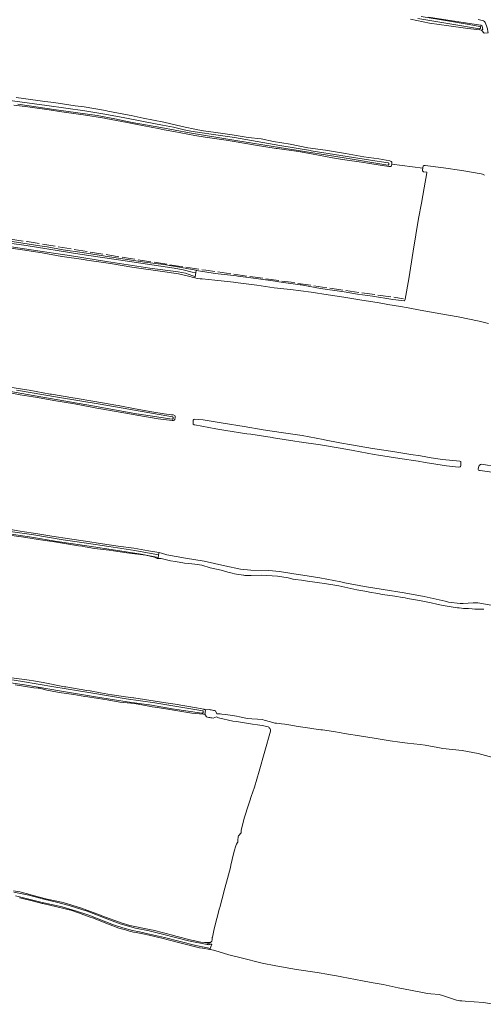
# Model space of a CAD drawing. Header units: metres. Extents: x 149984 to 156489, y 469398 to 478068.
# Tile 619 of 656: x 155573 to 155789, y 470189 to 470646. Entities that reach past the tile are written whole.
import ezdxf

# ---------------------------------------------------------------- set-up
doc = ezdxf.new("R2010")
doc.units = ezdxf.units.M
doc.header["$LTSCALE"] = 0.75
doc.linetypes.add('IE-TERREINAFSCHEIDING-SO', pattern=[10, 8, -2])
for name, color, linetype, lineweight in [('B-WE-GR-GRAS-GV', 252, 'Continuous', 13), ('B-WE-IE-TERREINAFSCHEIDING-G', 252, 'IE-TERREINAFSCHEIDING-SO', 18), ('B-WE-OG-TERREIN_OEVER-GV', 252, 'Continuous', 18), ('B-WE-OG-WATER-GV', 252, 'Continuous', 18), ('B-WE-VH-GESLOTENVERHARDING-GV', 252, 'Continuous', 18)]:
    doc.layers.add(name, color=color, linetype=linetype, lineweight=lineweight)

msp = doc.modelspace()

# ---------------------------------------------------------------- linework, layer by layer
at = {"layer": 'B-WE-GR-GRAS-GV', "flags": 128}
for points in [[(155763.114, 470647.104), (155771.188, 470645.854), (155779.262, 470644.605), (155787.336, 470643.355), (155787.966, 470642.854), (155788.214, 470642.106), (155788.221, 470642.044), (155788.287, 470641.48), (155788.126, 470641.37), (155787.749, 470641.111), (155788.892, 470639.694), (155790.837, 470639.802), (155790.705, 470640.253), (155790.596, 470640.904), (155790.537, 470641.255), (155790.458, 470641.622), (155790.358, 470642.09), (155790.012, 470643.107), (155789.375, 470644.569), (155789.028, 470645.127), (155788.66, 470645.36), (155786.172, 470645.942)], [(155788.892, 470639.694), (155787.749, 470641.111), (155786.861, 470641.176), (155781.425, 470641.86), (155772.487, 470643.09), (155763.548, 470644.32), (155754.763, 470646.117)], [(155565.917, 470543.608), (155574.854, 470542.175), (155584.743, 470540.686), (155586.089, 470540.483), (155593.622, 470539.15), (155602.364, 470537.877), (155612.246, 470536.345), (155613.011, 470536.226), (155622.351, 470534.762), (155631.365, 470533.318), (155640.292, 470532.221), (155650.159, 470530.597), (155650.732, 470530.503), (155655.229, 470529.597), (155655.391, 470529.564), (155664.089, 470528.108), (155674.026, 470526.986), (155674.682, 470526.912), (155683.195, 470525.845), (155693.083, 470524.351), (155693.7, 470524.257), (155703.601, 470522.854), (155703.988, 470522.799), (155712.936, 470521.224), (155722.834, 470519.794), (155723.975, 470519.629), (155730.14, 470518.555), (155737.179, 470517.558), (155746.487, 470516.055), (155750.65, 470515.519), (155751.86, 470515.438), (155752.008, 470515.465), (155752.155, 470515.666), (155752.326, 470516.233), (155753.919, 470525.583), (155756.007, 470538.548), (155757.245, 470546.076), (155758.483, 470553.605), (155759.802, 470560.742), (155761.12, 470567.879), (155762.361, 470574.893), (155762.299, 470575.041), (155762.28, 470575.198), (155760.835, 470575.346), (155760.634, 470575.389), (155760.362, 470575.753), (155760.325, 470576.136), (155760.349, 470576.27), (155760.484, 470577.031), (155746.016, 470578.874), (155745.971, 470578.527), (155745.939, 470578.285), (155745.754, 470577.892), (155745.557, 470577.804), (155744.658, 470577.727), (155734.784, 470579.31), (155733.053, 470579.587), (155723.167, 470581.091), (155718.598, 470581.787), (155708.76, 470583.58), (155702.837, 470584.66), (155692.935, 470586.056), (155692.427, 470586.128), (155682.838, 470587.605), (155672.987, 470589.325), (155669.279, 470589.973), (155659.387, 470591.443), (155654.719, 470592.137), (155644.886, 470593.958), (155640.452, 470594.78), (155637.651, 470595.391), (155627.837, 470597.31), (155623.211, 470598.215), (155613.386, 470600.081), (155612.812, 470600.19), (155602.926, 470601.692), (155601.728, 470601.874), (155591.834, 470603.325), (155587.137, 470604.014), (155577.233, 470605.396), (155570.657, 470606.313)], [(155571.705, 470609.745), (155575.205, 470609.264), (155585.123, 470607.99), (155589.265, 470607.458), (155599.159, 470606.003), (155603.315, 470605.392), (155613.17, 470603.697), (155614.312, 470603.501), (155624.13, 470601.605), (155625.088, 470601.42), (155630.676, 470600.271), (155640.354, 470598.36), (155648.843, 470596.386), (155656.058, 470594.838), (155658.695, 470594.367), (155664.406, 470593.504), (155671.981, 470592.404), (155679.393, 470591.195), (155685.41, 470590.541), (155691.153, 470589.417), (155698.869, 470588.079), (155707.076, 470586.429), (155715.272, 470585.323), (155724.537, 470583.832), (155733.027, 470582.261), (155740.095, 470581.307), (155745.141, 470580.472), (155745.779, 470580.12), (155746.04, 470579.861), (155746.07, 470579.295), (155746.016, 470578.874), (155760.484, 470577.031), (155760.663, 470578.035), (155760.906, 470578.193), (155761.506, 470578.249), (155770.035, 470577.095), (155778.564, 470575.941), (155787.566, 470574.293), (155788.22, 470574.175), (155789.119, 470573.692)], [(155790.936, 470504.884), (155786.605, 470506.017), (155776.861, 470508.064), (155768.885, 470509.44), (155759.249, 470511.138), (155753.63, 470512.225), (155750.182, 470512.74), (155744.278, 470513.805), (155740.165, 470514.558), (155731.249, 470515.909), (155723.872, 470517.123), (155716.487, 470518.249), (155708.66, 470519.407), (155699.069, 470520.62), (155691.448, 470521.432), (155683.512, 470522.687), (155673.589, 470523.925), (155672.636, 470524.044), (155663.894, 470525.012), (155658.124, 470525.65), (155657.557, 470525.658), (155657.1, 470525.655), (155655.794, 470525.843), (155654.721, 470526.111), (155651.091, 470527.02), (155647.129, 470527.908), (155637.43, 470529.413), (155627.526, 470530.799), (155625.378, 470531.099), (155615.507, 470532.699), (155614.459, 470532.869), (155604.571, 470534.361), (155603.04, 470534.592), (155593.141, 470536.012), (155592.872, 470536.051), (155583.836, 470537.744), (155574.616, 470539.155), (155566.059, 470540.352)], [(155566.876, 470475.685), (155576.744, 470474.064), (155577.713, 470473.904), (155587.561, 470472.165), (155588.176, 470472.056), (155598.037, 470470.396), (155599.137, 470470.211), (155608.194, 470468.723), (155618.043, 470466.995), (155619.143, 470466.802), (155626.933, 470465.383), (155634.78, 470463.951), (155640.41, 470463.058), (155643.914, 470462.571), (155644.651, 470462.468), (155645.458, 470462.161), (155645.555, 470461.912), (155645.554, 470461.511), (155645.527, 470461.316), (155645.401, 470460.416), (155645.293, 470460.167), (155645.044, 470459.981), (155644.697, 470459.925), (155644.156, 470459.966), (155637.588, 470460.687), (155627.738, 470462.415), (155626.216, 470462.682), (155617.257, 470464.257), (155607.409, 470465.998), (155606.859, 470466.095), (155598.765, 470467.653), (155589.222, 470469.214), (155581.637, 470470.515), (155573.532, 470471.845), (155565.288, 470473.446)], [(155796.93, 470435.304), (155787.02, 470436.642), (155786.738, 470436.68), (155786.282, 470436.821), (155786.097, 470437.114), (155786.13, 470437.484), (155786.234, 470437.905), (155786.273, 470438.061), (155786.394, 470438.595), (155786.601, 470438.987), (155787.2, 470439.445), (155787.788, 470439.587), (155794.89, 470438.434)], [(155567.448, 470409.65), (155574.512, 470408.452), (155580.89, 470407.435), (155588.28, 470406.217), (155596.433, 470404.99), (155603.965, 470403.924), (155611.845, 470402.718), (155619.127, 470401.607), (155626.333, 470400.659), (155633.113, 470399.372), (155637.935, 470398.675), (155638.068, 470398.643), (155639.241, 470398.365), (155641.624, 470397.615), (155650.331, 470396.022), (155658.93, 470394.558), (155668.649, 470392.404), (155675.886, 470390.859), (155680.687, 470390.422), (155688.961, 470390.303), (155693.957, 470389.846), (155700.557, 470388.796), (155702.817, 470388.437), (155712.656, 470386.913), (155722.468, 470384.981), (155724.269, 470384.626), (155733.48, 470382.857), (155742.102, 470381.414), (155751.739, 470379.961), (155761.125, 470378.257), (155770.866, 470375.996), (155772.31, 470375.661), (155777.789, 470374.968), (155779.241, 470375.002), (155783.863, 470375.234), (155784.755, 470375.279), (155785.967, 470375.258), (155792.155, 470374.184)], [(155788.811, 470372.296), (155787.823, 470372.333), (155787.086, 470372.36), (155784.674, 470372.423), (155783.445, 470372.494), (155781.73, 470372.592), (155779.991, 470372.692), (155779.394, 470372.724), (155778.397, 470372.778), (155777.391, 470372.889), (155776.738, 470372.962), (155776.509, 470373.005), (155775.417, 470373.145), (155774.566, 470373.254), (155771.779, 470373.76), (155769.185, 470374.231), (155767.003, 470374.688), (155764.307, 470375.252), (155758.862, 470376.359), (155753.283, 470377.364), (155752.237, 470377.553), (155751.089, 470377.744), (155747.479, 470378.345), (155741.782, 470379.201), (155739.604, 470379.589), (155735.746, 470380.275), (155734.421, 470380.51), (155729.853, 470381.317), (155724.331, 470382.49), (155721.485, 470383.143), (155714.871, 470384.277), (155712.516, 470384.596), (155710.353, 470384.889), (155706.992, 470385.397), (155704.127, 470385.83), (155701.275, 470386.163), (155700.258, 470386.281), (155700.192, 470386.297), (155699.712, 470386.41), (155697.945, 470386.825), (155693.006, 470387.727), (155688.055, 470387.969), (155685.472, 470388.123), (155680.812, 470387.943), (155678.402, 470387.942), (155678.259, 470387.964), (155677.796, 470388.037), (155677.475, 470388.066), (155677.213, 470388.089), (155676.218, 470388.259), (155674.857, 470388.46), (155673.067, 470388.81), (155671.982, 470389.023), (155669.974, 470389.557), (155666.924, 470390.369), (155661.802, 470391.595), (155657.89, 470392.696), (155654.713, 470393.193), (155653.304, 470393.351), (155649.946, 470393.728), (155645.698, 470394.406), (155643.44, 470394.852), (155639.711, 470395.748), (155639.106, 470395.833), (155638.522, 470395.863), (155638.371, 470395.865), (155637.809, 470395.871), (155637.568, 470395.894), (155637.471, 470395.903), (155637.15, 470395.934), (155636.512, 470396.137), (155635.896, 470396.46), (155631.92, 470397.365), (155623.165, 470398.546), (155618.951, 470399.154), (155614.885, 470399.74), (155608.054, 470400.484), (155603.81, 470401.311), (155602.434, 470401.579), (155600.662, 470401.745), (155596.944, 470402.414), (155589.497, 470403.524), (155581.975, 470404.601), (155580.094, 470404.918), (155575.306, 470405.724), (155568.54, 470406.728)], [(155569.812, 470340.407), (155577.735, 470339.342), (155579.72, 470339.032), (155584.317, 470338.316), (155594.127, 470336.375), (155594.746, 470336.253), (155604.613, 470334.629), (155606.073, 470334.389), (155610.951, 470333.527), (155615.92, 470332.649), (155616.34, 470332.574), (155622.435, 470331.7), (155626.239, 470331.154), (155626.348, 470331.138), (155631.342, 470330.485), (155641.221, 470328.933), (155645.554, 470328.252), (155655.406, 470326.535), (155658.816, 470325.94), (155659.048, 470325.843), (155659.302, 470325.736), (155659.393, 470325.638), (155659.442, 470325.585), (155661.302, 470325.795), (155661.8, 470325.686), (155662.298, 470325.578), (155662.796, 470325.469), (155663.294, 470325.36), (155663.792, 470325.251), (155664.29, 470325.142), (155664.941, 470323.754), (155665.443, 470323.788), (155666.478, 470323.737), (155667.135, 470323.651), (155669.06, 470323.397), (155673.931, 470322.661), (155675.453, 470322.333), (155679.106, 470321.546), (155681.089, 470321.498), (155683.711, 470321.296), (155685.993, 470321.121), (155686.901, 470320.867), (155687.453, 470320.712), (155690.874, 470319.788), (155691.865, 470319.486), (155692.243, 470319.45), (155692.498, 470319.425), (155692.519, 470319.423), (155694.136, 470319.247), (155694.938, 470319.159), (155696.363, 470318.931), (155698.272, 470318.625), (155702.685, 470317.91), (155708.071, 470317.116), (155708.754, 470317.015), (155713.123, 470316.387), (155713.935, 470316.274), (155719.094, 470315.557), (155722.505, 470314.917), (155723.997, 470314.637), (155727.087, 470314.174), (155729.06, 470313.878), (155737.815, 470312.426), (155745.364, 470311.3), (155749.773, 470310.688), (155753.392, 470310.185), (155759.196, 470309.544), (155761.517, 470309.288), (155767.379, 470308.121), (155769.794, 470307.64), (155778.724, 470306.819), (155786.218, 470305.301), (155793.017, 470303.544)], [(155570.477, 470241.581), (155573.516, 470241.168), (155576.443, 470240.463), (155582.002, 470238.919), (155586.078, 470237.786), (155586.15, 470237.766), (155593.54, 470236.146), (155600.03, 470234.274), (155601.593, 470233.823), (155610.953, 470230.303), (155611.506, 470230.095), (155620.896, 470226.627), (155624.563, 470225.512), (155634.377, 470223.592), (155635.327, 470223.406), (155644.994, 470220.847), (155645.873, 470220.615), (155653.131, 470218.785), (155653.926, 470218.584), (155657.496, 470217.785), (155659.129, 470217.628), (155661.154, 470217.691), (155661.551, 470217.681), (155661.905, 470217.672), (155662.286, 470217.934), (155662.526, 470218.271), (155662.567, 470218.403), (155662.657, 470218.695), (155662.768, 470219.575), (155662.786, 470219.904), (155662.801, 470220.183), (155663.601, 470223.964), (155666.146, 470233.635), (155666.217, 470233.907), (155667.162, 470237.511), (155668.571, 470242.883), (155669.772, 470247.346), (155671.17, 470252.539), (155671.449, 470253.576), (155672.065, 470256.165), (155672.993, 470260.063), (155673.718, 470262.577), (155673.945, 470263.367), (155674.393, 470264.02), (155674.61, 470264.151), (155674.569, 470265.689), (155674.707, 470266.17), (155674.845, 470266.651), (155674.983, 470267.133), (155676.208, 470268.506), (155676.143, 470268.918), (155676.165, 470269.277), (155676.221, 470269.842), (155677.733, 470275.769), (155679.547, 470281.614), (155680.12, 470283.46), (155680.787, 470285.382), (155682.287, 470289.704), (155684.575, 470297.165), (155687.127, 470306.421), (155689.832, 470315.677), (155689.844, 470315.938), (155689.812, 470316.427), (155689.475, 470317.089), (155689.368, 470317.195), (155689.235, 470317.327), (155688.943, 470317.526), (155688.648, 470317.716), (155688.103, 470317.889), (155685.858, 470318.415), (155683.742, 470318.721), (155681.446, 470319.054), (155673.947, 470320.182), (155672.304, 470320.429), (155665.625, 470321.93), (155664.677, 470322.452), (155663.11, 470321.773), (155662.612, 470321.866), (155662.114, 470321.96), (155661.616, 470322.053), (155661.118, 470322.146), (155660.62, 470322.24), (155660.122, 470322.333), (155659.288, 470323.679), (155658.985, 470323.663), (155658.629, 470323.645), (155653.3, 470324.037), (155644.016, 470325.616), (155637.364, 470326.694), (155634.861, 470327.099), (155632.543, 470327.505), (155626.691, 470328.531), (155619.924, 470329.124), (155614.023, 470330.25), (155605.882, 470331.506), (155605.042, 470331.635), (155603.657, 470331.87), (155598.535, 470332.738), (155591.672, 470333.72), (155590.973, 470333.851), (155586.02, 470334.782), (155582.583, 470335.614), (155581.929, 470335.667), (155579.892, 470335.832), (155571.278, 470337.197)], [(155793.578, 470188.976), (155788.504, 470189.759), (155780.073, 470190.451), (155778.537, 470190.577), (155777.648, 470190.65), (155777.128, 470190.761), (155776.163, 470190.967), (155769.548, 470193.065), (155768.085, 470193.513), (155764.142, 470193.836), (155762.581, 470193.964), (155761.902, 470194.098), (155754.697, 470195.518), (155749.053, 470196.697), (155744.908, 470197.562), (155742.02, 470198.165), (155736.506, 470199.138), (155732.531, 470199.84), (155722.721, 470201.779), (155722.18, 470201.886), (155715.988, 470202.916), (155712.316, 470203.526), (155711.458, 470203.669), (155701.912, 470205.107), (155692.323, 470206.773), (155685.88, 470208.05), (155676.176, 470210.503), (155670.448, 470211.951), (155664.017, 470213.89), (155661.895, 470214.424), (155661.676, 470214.458), (155658.445, 470214.967), (155658.194, 470215.006), (155656.855, 470215.24), (155649.019, 470217.228), (155642.236, 470218.951), (155639.932, 470219.536), (155633.457, 470221.073), (155630.605, 470221.713), (155627.39, 470222.223), (155626.197, 470222.412), (155625.514, 470222.616), (155624.793, 470222.83), (155622.494, 470223.491), (155619.428, 470224.372), (155614.652, 470226.133), (155607.209, 470229.034), (155606.019, 470229.478), (155600.67, 470231.472), (155596.645, 470232.754), (155596.36, 470232.844), (155593.901, 470233.497), (155584.155, 470235.738), (155583.878, 470235.802), (155582.095, 470236.271), (155579.122, 470237.053), (155574.769, 470238.07), (155573.277, 470238.419)]]:
    msp.add_lwpolyline(points, dxfattribs=at)
msp.add_lwpolyline([(155653.927, 470460.041), (155654.243, 470460.39), (155654.494, 470460.511), (155658.548, 470460.162), (155667.778, 470458.664), (155677.617, 470457.169), (155686.389, 470455.636), (155695.836, 470454.15), (155704.455, 470452.878), (155714.288, 470451.055), (155714.85, 470450.951), (155721.932, 470449.584), (155727.304, 470448.643), (155737.089, 470446.866), (155746.581, 470445.491), (155754.932, 470444.103), (155759.363, 470443.524), (155764.337, 470442.641), (155769.626, 470441.878), (155777.718, 470440.99), (155778.152, 470440.861), (155778.163, 470440.719), (155778.15, 470439.839), (155778.14, 470439.148), (155778.138, 470439.012), (155778.007, 470438.577), (155777.887, 470438.435), (155777.67, 470438.359), (155776.963, 470438.216), (155771.392, 470438.891), (155761.515, 470440.459), (155758.316, 470440.967), (155749.78, 470442.322), (155739.902, 470443.881), (155737.931, 470444.193), (155728.102, 470446.032), (155725.617, 470446.498), (155715.756, 470448.159), (155712.918, 470448.637), (155703.01, 470449.991), (155701.095, 470450.253), (155691.233, 470451.91), (155690.536, 470452.027), (155680.645, 470453.498), (155678.866, 470453.762), (155668.988, 470455.324), (155664.461, 470456.039), (155654.629, 470457.865), (155654.371, 470457.913), (155653.892, 470458.193), (155653.859, 470458.432), (155653.873, 470458.982), (155653.92, 470459.897)], close=True, dxfattribs=at)
at = {"layer": 'B-WE-IE-TERREINAFSCHEIDING-G', "flags": 128}
msp.add_lwpolyline([(155523.95, 470682.54), (155519.892, 470663.023), (155515.321, 470648.126), (155508.125, 470629.473), (155506.415, 470619.732), (155503.659, 470612.235), (155495.788, 470578.251), (155490.8, 470556.327), (155529.124, 470550.061), (155576.819, 470542.904), (155624.732, 470535.019), (155659.706, 470529.617), (155699.365, 470524.028), (155720.397, 470520.829), (155751.473, 470516.439)], dxfattribs=at)
at = {"layer": 'B-WE-OG-TERREIN_OEVER-GV', "flags": 128}
for points in [[(155754.763, 470646.117), (155763.548, 470644.32), (155772.487, 470643.09), (155781.425, 470641.86), (155786.861, 470641.176), (155787.749, 470641.111), (155788.126, 470641.37), (155788.287, 470641.48), (155788.221, 470642.044), (155788.214, 470642.106), (155787.966, 470642.854), (155787.336, 470643.355), (155779.262, 470644.605), (155771.188, 470645.854), (155763.114, 470647.104)], [(155759.624, 470647.388), (155771.901, 470645.346), (155781.919, 470643.637), (155786.992, 470642.784), (155787.055, 470642.74), (155787.112, 470642.689), (155787.162, 470642.631), (155787.204, 470642.567), (155787.237, 470642.498), (155787.262, 470642.426), (155787.277, 470642.351), (155787.282, 470642.275), (155787.278, 470642.198), (155787.264, 470642.123), (155787.24, 470642.05), (155787.208, 470641.981), (155787.167, 470641.917), (155787.118, 470641.858), (155787.062, 470641.806), (155787, 470641.761), (155786.932, 470641.725), (155786.861, 470641.698), (155786.786, 470641.68), (155773.957, 470643.793), (155758.097, 470646.411)], [(155561.916, 470609.362), (155585.935, 470606.063), (155603.573, 470603.661), (155612.848, 470602.078), (155622.107, 470600.406), (155630.908, 470598.73), (155639.694, 470596.972), (155644.74, 470596.004), (155649.74, 470594.816), (155652.767, 470594.156), (155655.835, 470593.729), (155664.446, 470592.496), (155673.042, 470591.157), (155694.178, 470587.496), (155708.33, 470585.138), (155708.636, 470585.101), (155736.262, 470580.703), (155744.421, 470579.495), (155744.516, 470579.444), (155744.599, 470579.375), (155744.668, 470579.292), (155744.72, 470579.198), (155744.754, 470579.095), (155744.768, 470578.988), (155744.761, 470578.88), (155744.734, 470578.776), (155744.688, 470578.678), (155744.624, 470578.591), (155744.545, 470578.518), (155744.454, 470578.46), (155744.353, 470578.421), (155744.247, 470578.401), (155724, 470581.719), (155698.797, 470585.748), (155673.654, 470589.881), (155652.149, 470593.332), (155638.963, 470595.907), (155625.595, 470598.234), (155617.486, 470599.925), (155609.33, 470601.373), (155590.266, 470604.109), (155572.524, 470606.633)], [(155570.657, 470606.313), (155577.233, 470605.396), (155587.137, 470604.014), (155591.834, 470603.325), (155601.728, 470601.874), (155602.926, 470601.692), (155612.812, 470600.19), (155613.386, 470600.081), (155623.211, 470598.215), (155627.837, 470597.31), (155637.651, 470595.391), (155640.452, 470594.78), (155644.886, 470593.958), (155654.719, 470592.137), (155659.387, 470591.443), (155669.279, 470589.973), (155672.987, 470589.325), (155682.838, 470587.605), (155692.427, 470586.128), (155692.935, 470586.056), (155702.837, 470584.66), (155708.76, 470583.58), (155718.598, 470581.787), (155723.167, 470581.091), (155733.053, 470579.587), (155734.784, 470579.31), (155744.658, 470577.727), (155745.557, 470577.804), (155745.754, 470577.892), (155745.939, 470578.285), (155745.971, 470578.527), (155746.016, 470578.874), (155746.07, 470579.295), (155746.04, 470579.861), (155745.779, 470580.12), (155745.141, 470580.472), (155740.095, 470581.307), (155733.027, 470582.261), (155724.537, 470583.832), (155715.272, 470585.323), (155707.076, 470586.429), (155698.869, 470588.079), (155691.153, 470589.417), (155685.41, 470590.541), (155679.393, 470591.195), (155671.981, 470592.404), (155664.406, 470593.504), (155658.695, 470594.367), (155656.058, 470594.838), (155648.843, 470596.386), (155640.354, 470598.36), (155630.676, 470600.271), (155625.088, 470601.42), (155624.13, 470601.605), (155614.312, 470603.501), (155613.17, 470603.697), (155603.315, 470605.392), (155599.159, 470606.003), (155589.265, 470607.458), (155585.123, 470607.99), (155575.205, 470609.264), (155571.705, 470609.745)], [(155552.973, 470544.359), (155576.366, 470541.048), (155601.287, 470537.119), (155623.344, 470533.771), (155645, 470530.593), (155649.233, 470529.773), (155653.43, 470528.786), (155655.065, 470528.471), (155655.229, 470529.597), (155650.732, 470530.503), (155650.159, 470530.597), (155640.292, 470532.221), (155631.365, 470533.318), (155622.351, 470534.762), (155613.011, 470536.226), (155612.246, 470536.345), (155602.364, 470537.877), (155593.622, 470539.15), (155586.089, 470540.483), (155584.743, 470540.686), (155574.854, 470542.175), (155565.917, 470543.608)], [(155566.059, 470540.352), (155574.616, 470539.155), (155583.836, 470537.744), (155592.872, 470536.051), (155593.141, 470536.012), (155603.04, 470534.592), (155604.571, 470534.361), (155614.459, 470532.869), (155615.507, 470532.699), (155625.378, 470531.099), (155627.526, 470530.799), (155637.43, 470529.413), (155647.129, 470527.908), (155651.091, 470527.02), (155654.721, 470526.111), (155654.808, 470526.71), (155654.65, 470526.748), (155653.75, 470527.092), (155650.376, 470528.206), (155646.883, 470528.858), (155633.8, 470530.603), (155613.696, 470533.659), (155597.389, 470536.316), (155578.662, 470539.142), (155561.18, 470541.776)], [(155571.947, 470474.029), (155590.961, 470470.799), (155610.715, 470467.459), (155624.005, 470465.098), (155644.267, 470461.602), (155644.334, 470461.57), (155644.397, 470461.53), (155644.455, 470461.482), (155644.505, 470461.428), (155644.549, 470461.367), (155644.584, 470461.301), (155644.61, 470461.231), (155644.628, 470461.159), (155644.636, 470461.085), (155644.635, 470461.01), (155644.624, 470460.936), (155644.603, 470460.864), (155644.574, 470460.796), (155644.536, 470460.731), (155644.491, 470460.672), (155644.438, 470460.62), (155644.379, 470460.574), (155644.314, 470460.536), (155644.246, 470460.507), (155644.174, 470460.487), (155628.789, 470462.842), (155628.538, 470462.917), (155607.116, 470466.766), (155593.826, 470468.997), (155576.956, 470471.91), (155560.288, 470474.897)], [(155565.288, 470473.446), (155573.532, 470471.845), (155581.637, 470470.515), (155589.222, 470469.214), (155598.765, 470467.653), (155606.859, 470466.095), (155607.409, 470465.998), (155617.257, 470464.257), (155626.216, 470462.682), (155627.738, 470462.415), (155637.588, 470460.687), (155644.156, 470459.966), (155644.697, 470459.925), (155645.044, 470459.981), (155645.293, 470460.167), (155645.401, 470460.416), (155645.527, 470461.316), (155645.554, 470461.511), (155645.555, 470461.912), (155645.458, 470462.161), (155644.651, 470462.468), (155643.914, 470462.571), (155640.41, 470463.058), (155634.78, 470463.951), (155626.933, 470465.383), (155619.143, 470466.802), (155618.043, 470466.995), (155608.194, 470468.723), (155599.137, 470470.211), (155598.037, 470470.396), (155588.176, 470472.056), (155587.561, 470472.165), (155577.713, 470473.904), (155576.744, 470474.064), (155566.876, 470475.685)], [(155569.029, 470408.331), (155579.926, 470406.791), (155593.633, 470404.534), (155604.378, 470402.975), (155614.83, 470401.379), (155626.886, 470399.501), (155637.828, 470397.541), (155638.068, 470398.643), (155637.935, 470398.675), (155633.113, 470399.372), (155626.333, 470400.659), (155619.127, 470401.607), (155611.845, 470402.718), (155603.965, 470403.924), (155596.433, 470404.99), (155588.28, 470406.217), (155580.89, 470407.435), (155574.512, 470408.452), (155567.448, 470409.65)], [(155568.54, 470406.728), (155575.306, 470405.724), (155580.094, 470404.918), (155581.975, 470404.601), (155589.497, 470403.524), (155596.944, 470402.414), (155600.662, 470401.745), (155602.434, 470401.579), (155603.81, 470401.311), (155608.054, 470400.484), (155614.885, 470399.74), (155618.951, 470399.154), (155623.165, 470398.546), (155631.92, 470397.365), (155635.896, 470396.46), (155636.512, 470396.137), (155637.15, 470395.934), (155637.471, 470395.903), (155637.575, 470396.38), (155629.832, 470397.947), (155617.927, 470399.746), (155605.594, 470401.622), (155590.845, 470403.818), (155577.986, 470405.859), (155564.004, 470407.883)], [(155557.845, 470341.352), (155574.695, 470338.84), (155589.243, 470336.331), (155606.431, 470333.503), (155622.829, 470330.737), (155636.131, 470328.825), (155658.317, 470325.24), (155658.383, 470325.188), (155658.443, 470325.127), (155658.494, 470325.06), (155658.536, 470324.987), (155658.569, 470324.909), (155658.591, 470324.827), (155658.602, 470324.743), (155658.602, 470324.658), (155658.592, 470324.574), (155658.57, 470324.493), (155658.539, 470324.414), (155658.497, 470324.34), (155658.446, 470324.273), (155658.387, 470324.212), (155658.321, 470324.16), (155658.248, 470324.116), (155658.171, 470324.082), (155658.089, 470324.059), (155658.006, 470324.046), (155657.921, 470324.044), (155644.13, 470326.168), (155633.669, 470327.948), (155633.276, 470327.996), (155623.304, 470329.41), (155608.59, 470331.649), (155592.744, 470334.319), (155575.605, 470337.298), (155557.343, 470339.935)], [(155571.278, 470337.197), (155579.892, 470335.832), (155581.929, 470335.667), (155582.583, 470335.614), (155586.02, 470334.782), (155590.973, 470333.851), (155591.672, 470333.72), (155598.535, 470332.738), (155603.657, 470331.87), (155605.042, 470331.635), (155605.882, 470331.506), (155614.023, 470330.25), (155619.924, 470329.124), (155626.691, 470328.531), (155632.543, 470327.505), (155634.861, 470327.099), (155637.364, 470326.694), (155644.016, 470325.616), (155653.3, 470324.037), (155658.629, 470323.645), (155658.985, 470323.663), (155659.288, 470323.679), (155659.451, 470323.907), (155659.484, 470324.081), (155659.538, 470324.362), (155659.538, 470324.598), (155659.538, 470324.749), (155659.539, 470325.239), (155659.442, 470325.585), (155659.393, 470325.638), (155659.302, 470325.736), (155659.048, 470325.843), (155658.816, 470325.94), (155655.406, 470326.535), (155645.554, 470328.252), (155641.221, 470328.933), (155631.342, 470330.485), (155626.348, 470331.138), (155626.239, 470331.154), (155622.435, 470331.7), (155616.34, 470332.574), (155615.92, 470332.649), (155610.951, 470333.527), (155606.073, 470334.389), (155604.613, 470334.629), (155594.746, 470336.253), (155594.127, 470336.375), (155584.317, 470338.316), (155579.72, 470339.032), (155577.735, 470339.342), (155569.812, 470340.407)], [(155570.694, 470240.991), (155577.68, 470239.645), (155584.544, 470237.776), (155590.42, 470236.327), (155596.3, 470234.894), (155604.763, 470232.216), (155612.996, 470228.896), (155619.96, 470226.351), (155627.083, 470224.294), (155633.4, 470223.059), (155639.667, 470221.592), (155651.781, 470218.509), (155660.368, 470216.797), (155660.625, 470216.71), (155660.892, 470216.657), (155661.163, 470216.642), (155661.433, 470216.663), (155661.699, 470216.72), (155661.954, 470216.812), (155662.171, 470216.926), (155659.129, 470217.628), (155657.496, 470217.785), (155653.926, 470218.584), (155653.131, 470218.785), (155645.873, 470220.615), (155644.994, 470220.847), (155635.327, 470223.406), (155634.377, 470223.592), (155624.563, 470225.512), (155620.896, 470226.627), (155611.506, 470230.095), (155610.953, 470230.303), (155601.593, 470233.823), (155600.03, 470234.274), (155593.54, 470236.146), (155586.15, 470237.766), (155586.078, 470237.786), (155582.002, 470238.919), (155576.443, 470240.463), (155573.516, 470241.168), (155570.477, 470241.581)], [(155573.277, 470238.419), (155574.769, 470238.07), (155579.122, 470237.053), (155582.095, 470236.271), (155583.878, 470235.802), (155584.155, 470235.738), (155593.901, 470233.497), (155596.36, 470232.844), (155596.645, 470232.754), (155600.67, 470231.472), (155606.019, 470229.478), (155607.209, 470229.034), (155614.652, 470226.133), (155619.428, 470224.372), (155622.494, 470223.491), (155624.793, 470222.83), (155625.514, 470222.616), (155626.197, 470222.412), (155627.39, 470222.223), (155630.605, 470221.713), (155633.457, 470221.073), (155639.932, 470219.536), (155642.236, 470218.951), (155649.019, 470217.228), (155656.855, 470215.24), (155658.194, 470215.006), (155658.445, 470214.967), (155661.676, 470214.458), (155661.801, 470214.823), (155660.577, 470215.136), (155655.165, 470216.279), (155640.565, 470219.929), (155632.223, 470221.876), (155629.022, 470222.561), (155625.808, 470223.188), (155621.307, 470224.429), (155616.862, 470225.861), (155605.442, 470230.271), (155599.307, 470232.36), (155593.08, 470234.159), (155588.12, 470235.305), (155583.16, 470236.451), (155571.465, 470239.267)]]:
    msp.add_lwpolyline(points, dxfattribs=at)
at = {"layer": 'B-WE-OG-WATER-GV', "flags": 128}
for points in [[(155758.097, 470646.411), (155773.957, 470643.793), (155786.786, 470641.68), (155786.861, 470641.698), (155786.932, 470641.725), (155787, 470641.761), (155787.062, 470641.806), (155787.118, 470641.858), (155787.167, 470641.917), (155787.208, 470641.981), (155787.24, 470642.05), (155787.264, 470642.123), (155787.278, 470642.198), (155787.282, 470642.275), (155787.277, 470642.351), (155787.262, 470642.426), (155787.237, 470642.498), (155787.204, 470642.567), (155787.162, 470642.631), (155787.112, 470642.689), (155787.055, 470642.74), (155786.992, 470642.784), (155781.919, 470643.637), (155771.901, 470645.346), (155759.624, 470647.388)], [(155572.524, 470606.633), (155590.266, 470604.109), (155609.33, 470601.373), (155617.486, 470599.925), (155625.595, 470598.234), (155638.963, 470595.907), (155652.149, 470593.332), (155673.654, 470589.881), (155698.797, 470585.748), (155724, 470581.719), (155744.247, 470578.401), (155744.353, 470578.421), (155744.454, 470578.46), (155744.545, 470578.518), (155744.624, 470578.591), (155744.688, 470578.678), (155744.734, 470578.776), (155744.761, 470578.88), (155744.768, 470578.988), (155744.754, 470579.095), (155744.72, 470579.198), (155744.668, 470579.292), (155744.599, 470579.375), (155744.516, 470579.444), (155744.421, 470579.495), (155736.262, 470580.703), (155708.636, 470585.101), (155708.33, 470585.138), (155694.178, 470587.496), (155673.042, 470591.157), (155664.446, 470592.496), (155655.835, 470593.729), (155652.767, 470594.156), (155649.74, 470594.816), (155644.74, 470596.004), (155639.694, 470596.972), (155630.908, 470598.73), (155622.107, 470600.406), (155612.848, 470602.078), (155603.573, 470603.661), (155585.935, 470606.063), (155561.916, 470609.362)], [(155561.18, 470541.776), (155578.662, 470539.142), (155597.389, 470536.316), (155613.696, 470533.659), (155633.8, 470530.603), (155646.883, 470528.858), (155650.376, 470528.206), (155653.75, 470527.092), (155654.65, 470526.748), (155654.808, 470526.71), (155655.065, 470528.471), (155653.43, 470528.786), (155649.233, 470529.773), (155645, 470530.593), (155623.344, 470533.771), (155601.287, 470537.119), (155576.366, 470541.048), (155552.973, 470544.359)], [(155560.288, 470474.897), (155576.956, 470471.91), (155593.826, 470468.997), (155607.116, 470466.766), (155628.538, 470462.917), (155628.789, 470462.842), (155644.174, 470460.487), (155644.246, 470460.507), (155644.314, 470460.536), (155644.379, 470460.574), (155644.438, 470460.62), (155644.491, 470460.672), (155644.536, 470460.731), (155644.574, 470460.796), (155644.603, 470460.864), (155644.624, 470460.936), (155644.635, 470461.01), (155644.636, 470461.085), (155644.628, 470461.159), (155644.61, 470461.231), (155644.584, 470461.301), (155644.549, 470461.367), (155644.505, 470461.428), (155644.455, 470461.482), (155644.397, 470461.53), (155644.334, 470461.57), (155644.267, 470461.602), (155624.005, 470465.098), (155610.715, 470467.459), (155590.961, 470470.799), (155571.947, 470474.029)], [(155564.004, 470407.883), (155577.986, 470405.859), (155590.845, 470403.818), (155605.594, 470401.622), (155617.927, 470399.746), (155629.832, 470397.947), (155637.575, 470396.38), (155637.777, 470397.306), (155637.828, 470397.541), (155626.886, 470399.501), (155614.83, 470401.379), (155604.378, 470402.975), (155593.633, 470404.534), (155579.926, 470406.791), (155569.029, 470408.331)], [(155557.343, 470339.935), (155575.605, 470337.298), (155592.744, 470334.319), (155608.59, 470331.649), (155623.304, 470329.41), (155633.276, 470327.996), (155633.669, 470327.948), (155644.13, 470326.168), (155657.921, 470324.044), (155658.006, 470324.046), (155658.089, 470324.059), (155658.171, 470324.082), (155658.248, 470324.116), (155658.321, 470324.16), (155658.387, 470324.212), (155658.446, 470324.273), (155658.497, 470324.34), (155658.539, 470324.414), (155658.57, 470324.493), (155658.592, 470324.574), (155658.602, 470324.658), (155658.602, 470324.743), (155658.591, 470324.827), (155658.569, 470324.909), (155658.536, 470324.987), (155658.494, 470325.06), (155658.443, 470325.127), (155658.383, 470325.188), (155658.317, 470325.24), (155636.131, 470328.825), (155622.829, 470330.737), (155606.431, 470333.503), (155589.243, 470336.331), (155574.695, 470338.84), (155557.845, 470341.352)], [(155571.465, 470239.267), (155583.16, 470236.451), (155588.12, 470235.305), (155593.08, 470234.159), (155599.307, 470232.36), (155605.442, 470230.271), (155616.862, 470225.861), (155621.307, 470224.429), (155625.808, 470223.188), (155629.022, 470222.561), (155632.223, 470221.876), (155640.565, 470219.929), (155655.165, 470216.279), (155660.577, 470215.136), (155661.801, 470214.823), (155662.073, 470215.616), (155662.496, 470216.851), (155662.171, 470216.926), (155661.954, 470216.812), (155661.699, 470216.72), (155661.433, 470216.663), (155661.163, 470216.642), (155660.892, 470216.657), (155660.625, 470216.71), (155660.368, 470216.797), (155651.781, 470218.509), (155639.667, 470221.592), (155633.4, 470223.059), (155627.083, 470224.294), (155619.96, 470226.351), (155612.996, 470228.896), (155604.763, 470232.216), (155596.3, 470234.894), (155590.42, 470236.327), (155584.544, 470237.776), (155577.68, 470239.645), (155570.694, 470240.991)]]:
    msp.add_lwpolyline(points, dxfattribs=at)
at = {"layer": 'B-WE-VH-GESLOTENVERHARDING-GV', "flags": 128}
msp.add_lwpolyline([(155786.172, 470645.942), (155788.66, 470645.36)], dxfattribs=at)

doc.saveas('drawing.dxf')
